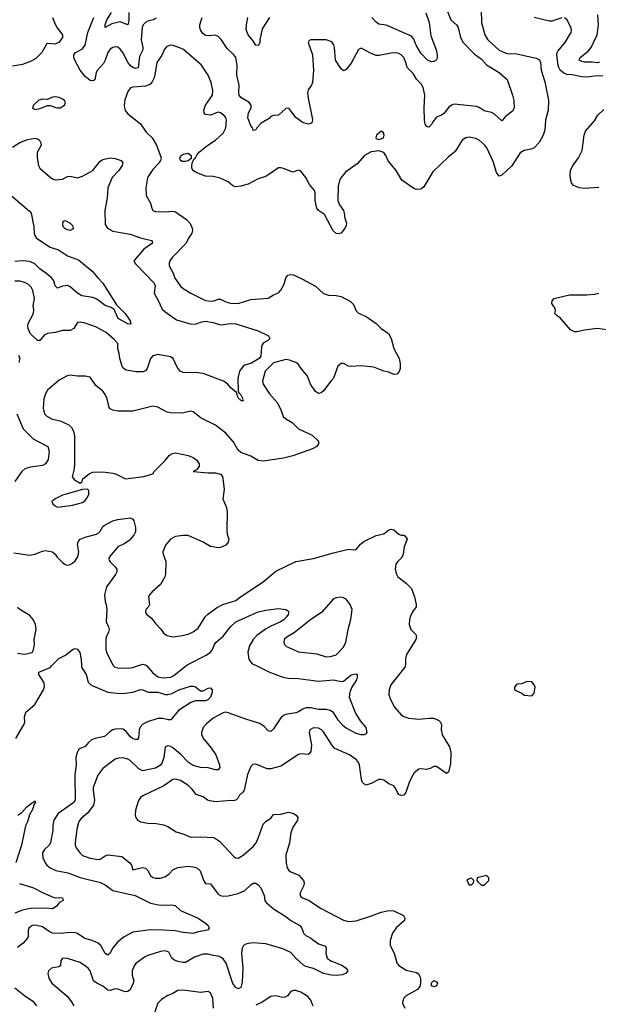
# Model space of a CAD drawing. Header units: inches. Extents: x 2001573 to 2220545, y 644482 to 846830.
# Tile 322 of 656: x 2060948 to 2065560, y 737302 to 745151. Entities that reach past the tile are written whole.
import ezdxf

# ---------------------------------------------------------------- set-up
doc = ezdxf.new("R2010")
doc.units = ezdxf.units.IN
doc.header["$MEASUREMENT"] = 0
doc.layers.add('C0763', color=7, linetype='Continuous')
doc.layers.add('C0764', color=7, linetype='Continuous')

msp = doc.modelspace()

# ---------------------------------------------------------------- linework, layer by layer
at = {"layer": 'C0763', "color": 5}
for points, elevation in [([(2060917.8, 739422.2), (2060985.1, 739534.9), (2060989, 739551), (2060985.8, 739594.2), (2060996.8, 739630), (2061068.3, 739691.7), (2061137.7, 739810), (2061146, 739834), (2061144.2, 739864.2), (2061099.7, 739930), (2061102, 739950), (2061190, 739986.7), (2061202.6, 740000)], 440), ([(2061440.2, 740000), (2061440.8, 739990), (2061478.2, 739930), (2061492.9, 739870), (2061511.6, 739851.6), (2061530, 739841.6), (2061651.7, 739791.7), (2061750, 739780.2), (2061790, 739782), (2061848.9, 739791.1), (2061910, 739812.2), (2061930, 739809.2), (2061971.7, 739791.7), (2062050, 739791.3), (2062110, 739771.3), (2062130, 739770.8), (2062159.9, 739780.1), (2062216.2, 739810), (2062310, 739837.3), (2062330, 739838.7), (2062350, 739833), (2062390, 739802), (2062401.1, 739801.1), (2062410, 739800.5), (2062450, 739821.3), (2062470, 739826), (2062483.1, 739810), (2062481.7, 739790), (2062468, 739750), (2062447.7, 739730), (2062430, 739722.2), (2062350, 739722.6), (2062313.1, 739706.9), (2062214.7, 739645.3), (2062152, 739570), (2062130.6, 739569.4), (2062090, 739580.7), (2062050, 739579.7), (2061966.1, 739553.9), (2061930, 739535), (2061908.5, 739511.5), (2061899.4, 739490), (2061894.5, 739425.5), (2061887, 739413), (2061870, 739412.1), (2061850, 739418.8), (2061830, 739436.8), (2061798, 739478), (2061774.2, 739494.2), (2061750, 739498.6), (2061710, 739495.5), (2061689.7, 739490.3), (2061670, 739477.9), (2061623.3, 739436.7), (2061550, 739421.7), (2061521.8, 739410), (2061496.3, 739390), (2061470, 739356.8), (2061430, 739340.4), (2061416.5, 739330), (2061405, 739310), (2061395.9, 739270), (2061397.3, 739210), (2061387.4, 739132.6), (2061390.2, 738929.8), (2061380.3, 738910), (2061255.8, 738824.2), (2061220.3, 738770), (2061211.5, 738730), (2061212.3, 738690), (2061193.8, 738590), (2061183.2, 738570), (2061145.1, 738534.9), (2061130.3, 738510), (2061133.1, 738470), (2061150, 738430.6), (2061165.3, 738410), (2061192.4, 738390), (2061236.3, 738370), (2061331.2, 738351.2), (2061430, 738312.7), (2061592.8, 738272.8), (2061630, 738255.3), (2061690.6, 738210.6), (2061869.2, 738169.2), (2061990, 738109.2), (2062068.4, 738091.6), (2062155.3, 738095.3), (2062188.7, 738088.7), (2062230.5, 738050), (2062370, 737988.5), (2062430, 737948.4), (2062450.3, 737930), (2062458.4, 737910), (2062446.2, 737893.8), (2062370, 737880.9), (2062330, 737866), (2062250, 737873.6), (2062186.6, 737886.6), (2062094.3, 737894.3), (2061990, 737895.7), (2061850, 737878.5), (2061780.5, 737839.5), (2061730, 737798.9), (2061689.1, 737750), (2061670, 737709.6), (2061650, 737693.6), (2061630, 737706), (2061594.8, 737770), (2061573.7, 737790), (2061526.9, 737810), (2061466.2, 737826.2), (2061410, 737865.7), (2061390, 737872.9), (2061350, 737875.6), (2061270, 737866.8), (2061210.3, 737870.3), (2061183.3, 737883.3), (2061130, 737919.5), (2061070, 737934.2), (2061048.2, 737930), (2061020.9, 737910), (2061015.8, 737890), (2061017, 737843), (2061011.2, 737828.8), (2060974.9, 737790), (2060930, 737755)], 440), ([(2062839.2, 740000), (2062933.6, 739953.7), (2063044.9, 739910), (2063090, 739901.7), (2063170, 739900.6), (2063330, 739879), (2063450, 739889.2), (2063510, 739874.4), (2063530, 739878), (2063590, 739927.7), (2063630, 739937.3), (2063637.3, 739930), (2063639.3, 739910), (2063633.7, 739890), (2063595.3, 739830), (2063578.9, 739790), (2063575.3, 739750), (2063623.6, 739623.6), (2063663, 739563), (2063706.4, 739510), (2063714.4, 739470), (2063704.7, 739455.3), (2063690.2, 739449.8), (2063670.2, 739449.8), (2063630, 739459.7), (2063550, 739504.2), (2063530, 739519.1), (2063490, 739563.5), (2063448.4, 739628.4), (2063424.1, 739644.1), (2063390, 739652.9), (2063330, 739652.1), (2063270, 739664.5), (2063230, 739664.5), (2063204.2, 739655.8), (2063170, 739633.6), (2063150, 739626.3), (2063067.9, 739612.1), (2063050, 739604.2), (2063030, 739585.6), (2062970, 739497), (2062950, 739477), (2062930, 739482.9), (2062897.5, 739517.5), (2062861.7, 739541.7), (2062750, 739575.4), (2062610, 739625.4), (2062590, 739629.8), (2062570, 739625.5), (2062490, 739582), (2062439.6, 739540.4), (2062411.1, 739510), (2062396.9, 739470), (2062398, 739450), (2062415.1, 739415), (2062473, 739350), (2062512, 739290), (2062540.9, 739210), (2062543.6, 739190), (2062530, 739171.5), (2062510, 739171.1), (2062450, 739186), (2062390, 739188.9), (2062330, 739206), (2062290, 739233.3), (2062230, 739296.5), (2062170, 739346), (2062150, 739357.7), (2062130, 739362.4), (2062110, 739355.1), (2062106.7, 739350), (2062097.1, 739270), (2062084.1, 739230), (2062070, 739208.4), (2062030, 739183.7), (2061930, 739162.9), (2061898.6, 739178.6), (2061830, 739246.2), (2061810, 739257.6), (2061770, 739265.7), (2061736.5, 739263.5), (2061710, 739256.2), (2061610, 739180.7), (2061570, 739129.3), (2061534.6, 739030), (2061533, 739007), (2061543.5, 738930), (2061537.8, 738890), (2061491.6, 738828.4), (2061437.9, 738782.1), (2061420.4, 738759.6), (2061402.9, 738697.1), (2061390.2, 738590), (2061390.2, 738570), (2061398.6, 738550), (2061430, 738507), (2061450, 738489), (2061510, 738467.2), (2061570, 738455.9), (2061590, 738459.2), (2061630, 738486.9), (2061650, 738494.4), (2061761.7, 738481.7), (2061824.9, 738430), (2061838.8, 738410), (2061850, 738374), (2061928.2, 738391.8), (2061950, 738387.2), (2061970, 738368.4), (2061990.3, 738330), (2062010, 738312.8), (2062027.4, 738307.4), (2062070, 738308.6), (2062110, 738321.5), (2062138.8, 738341.2), (2062170, 738373.1), (2062210, 738393.4), (2062290, 738402.6), (2062330, 738399.1), (2062352.3, 738392.3), (2062370, 738383.1), (2062385.7, 738365.7), (2062417.3, 738277.3), (2062430, 738265.5), (2062470, 738263.8), (2062530, 738180.3), (2062550, 738168.9), (2062570, 738164.6), (2062610, 738166), (2062690, 738184.6), (2062742.9, 738210), (2062790, 738254), (2062810, 738267), (2062830, 738266.7), (2062850, 738253.7), (2062871, 738231), (2062896.1, 738170), (2062903.1, 738130), (2062914.9, 738110), (2062970, 738062.3), (2063070, 738002.2), (2063110, 737969.3), (2063182, 737930), (2063196.8, 737910), (2063211.3, 737870), (2063230, 737850.2), (2063269.4, 737829.4), (2063330, 737784.7), (2063385.2, 737765.2), (2063390.5, 737750.5), (2063388.2, 737710), (2063399.2, 737670), (2063428.4, 737648.4), (2063514.8, 737614.8), (2063550.5, 737590), (2063563, 737570), (2063550.5, 737550), (2063521.8, 737538.2), (2063470, 737530.7), (2063430, 737534.5), (2063370, 737548), (2063290, 737587.9), (2063230, 737602.3), (2063210, 737614), (2063149.8, 737670), (2063110, 737716.3), (2063045.4, 737745.4), (2062910, 737785.4), (2062810, 737791.2), (2062772.4, 737787.6), (2062750, 737780.3), (2062732, 737770), (2062722, 737750), (2062716.9, 737710), (2062726.3, 737590), (2062721.1, 737478.9), (2062710, 737437), (2062690, 737425.1), (2062670, 737437), (2062647.5, 737467.5), (2062595.2, 737630), (2062570, 737663.9), (2062550, 737677.8), (2062530, 737686.1), (2062490, 737689.9), (2062450, 737701.6), (2062410, 737701.5), (2062341.1, 737678.9), (2062270, 737636.4), (2062250, 737635.5), (2062210, 737642.2), (2062176.4, 737656.4), (2062162, 737670), (2062136.9, 737716.9), (2062110, 737729.7), (2062070, 737723.5), (2061970, 737691.1), (2061942.8, 737677.2), (2061873.2, 737626.8), (2061859.5, 737610), (2061844.2, 737570), (2061845.7, 737534.3), (2061857.3, 737490), (2061852.3, 737470), (2061830, 737418), (2061810, 737403), (2061790, 737402.6), (2061730, 737422.7), (2061710, 737425.1), (2061670, 737413.3), (2061650, 737416), (2061610, 737447.2), (2061562, 737470), (2061537, 737490), (2061511.2, 737570), (2061494, 737590), (2061430, 737636.3), (2061330, 737667.8), (2061290, 737669.3), (2061275.5, 737650), (2061272.2, 737607.8), (2061259.6, 737600.4), (2061202, 737590), (2061178.4, 737570), (2061172.1, 737547.9), (2061180.3, 737510), (2061205.7, 737470), (2061326.4, 737366.4), (2061362.3, 737322.3), (2061378.8, 737290)], 460), ([(2061696.4, 740000), (2061705.5, 739990), (2061730, 739984), (2061810, 739981.8), (2061850, 739988.3), (2061886.7, 740000)], 460), ([(2064021.4, 740000), (2064018.9, 739990), (2063907.4, 739850), (2063892.2, 739810), (2063890.4, 739770), (2063905.5, 739725.5), (2063934.4, 739670), (2063988.4, 739610), (2064010, 739597.6), (2064050, 739583.1), (2064130, 739574), (2064210, 739583.6), (2064250, 739583.1), (2064290, 739565.5), (2064302.4, 739550), (2064310.3, 739530.3), (2064309, 739489), (2064314.9, 739450), (2064375.3, 739355.3), (2064384.3, 739310), (2064380.9, 739219.1), (2064366.2, 739153.8), (2064350, 739142.7), (2064270, 739197), (2064250, 739197.6), (2064219.3, 739180.7), (2064190, 739173.3), (2064150, 739178.7), (2064130, 739176.2), (2064093.8, 739146.2), (2064070.3, 739109.7), (2064052.2, 739070), (2064026, 738990), (2064010.3, 738969.7), (2063990, 738966), (2063970, 738974.5), (2063958.7, 738990), (2063944.8, 739024.7), (2063930, 739042.9), (2063890, 739060.5), (2063849.8, 739089.8), (2063830, 739095.4), (2063810, 739093.7), (2063750, 739061.8), (2063711, 739050), (2063690, 739058.4), (2063680.5, 739070), (2063673.1, 739093.1), (2063657.2, 739210), (2063649.7, 739230), (2063632.6, 739250), (2063577.6, 739290), (2063460.7, 739340.7), (2063441.7, 739361.7), (2063370, 739474.3), (2063354.3, 739490), (2063330, 739502.2), (2063290, 739505.1), (2063261.6, 739490), (2063255.3, 739470), (2063273.1, 739366.9), (2063270, 739318), (2063259.5, 739300.5), (2063247.7, 739292.3), (2063190, 739298.9), (2063170, 739293), (2063030, 739199.3), (2062950, 739179.1), (2062920.6, 739180.6), (2062830, 739215.6), (2062807, 739213), (2062790, 739197.2), (2062764.8, 739135.2), (2062738.3, 739010), (2062726.5, 738993.5), (2062699.1, 738970), (2062690, 738949.2), (2062670, 738928.2), (2062650, 738923.5), (2062630, 738926), (2062510, 738917), (2062463.4, 738923.4), (2062446, 738930), (2062410, 738956.3), (2062354.2, 738974.2), (2062319.4, 739019.4), (2062287.8, 739050), (2062230, 739085.7), (2062190, 739097.7), (2062170, 739094.7), (2062096.5, 739043.5), (2061930, 738965.1), (2061910, 738951.8), (2061894, 738926), (2061870.4, 738850), (2061867.7, 738810), (2061874, 738790), (2061886.8, 738770), (2061910, 738756.3), (2061970, 738745.5), (2062036.9, 738743.1), (2062093.9, 738733.9), (2062130, 738720.3), (2062195.8, 738675.8), (2062257.5, 738657.5), (2062310, 738635.5), (2062390, 738637.8), (2062492, 738632), (2062510, 738624.9), (2062541.5, 738601.5), (2062658.8, 738478.8), (2062670, 738470.7), (2062690, 738467.3), (2062730, 738492.2), (2062810, 738561.1), (2062831.8, 738590), (2062850, 738626.4), (2062890, 738739.3), (2062910, 738760.3), (2062951.8, 738788.2), (2062970, 738814), (2063030, 738816.9), (2063090, 738832.6), (2063130, 738824.4), (2063152.4, 738810), (2063166.4, 738790), (2063161.3, 738770), (2063125.9, 738714.1), (2063110.2, 738670), (2063098.9, 738590), (2063070.2, 738490), (2063071.5, 738428.5), (2063079.7, 738390), (2063094, 738370), (2063110, 738357.8), (2063172.2, 738332.2), (2063210.3, 738290), (2063214.9, 738270), (2063212.2, 738250), (2063183.7, 738190), (2063184.4, 738170), (2063190, 738160.7), (2063202.8, 738150), (2063250, 738132.7), (2063350, 738066), (2063530, 737972.6), (2063570, 737962), (2063631.2, 737968.8), (2063753.6, 738006.4), (2063830, 738035.8), (2063890, 738050.4), (2063930, 738046), (2064006.8, 738010), (2064017.1, 737990), (2064014.4, 737970), (2063947.8, 737912.2), (2063918.9, 737870), (2063900.3, 737810), (2063900.3, 737770), (2063934, 737710), (2063953.7, 737633.7), (2063970, 737610.7), (2064030, 737574.3), (2064110, 737555.8), (2064130, 737542.6), (2064143.5, 737510), (2064143.2, 737470), (2064136.6, 737443.4), (2064120.2, 737419.8), (2064029.2, 737370.8), (2064010.4, 737350), (2064001.6, 737330), (2063999.3, 737310), (2064018.4, 737270)], 480), ([(2061961.6, 740000), (2062006.3, 739946.3), (2062050, 739911.4), (2062090, 739905), (2062152, 739910), (2062177.3, 739922.7), (2062273.3, 740000)], 460), ([(2060932.7, 738810), (2060966, 738830), (2061004.2, 738875.8), (2061049.7, 738910.3), (2061064.1, 738915.9), (2061070, 738924.7), (2061074, 738914), (2061070, 738901.2), (2061063.4, 738896.6), (2061050, 738854), (2061027.1, 738812.9), (2061010, 738756), (2060994.7, 738725.3), (2060962, 738570), (2060918.3, 738430)], 420), ([(2060946.3, 738266.3), (2061058.8, 738230), (2061130, 738192.4), (2061215.6, 738155.6), (2061230, 738150.4), (2061270, 738153.7), (2061290, 738150.3), (2061293.4, 738130), (2061266.6, 738113.4), (2061238, 738082), (2061210, 738063.7), (2061150, 738067.8), (2061035.2, 738064.8), (2060970, 738053.1), (2060910, 738028.7)], 420), ([(2060910, 737432.3), (2060990, 737368.9), (2061050, 737328.5), (2061083.1, 737290)], 440), ([(2062492.3, 737270), (2062487.9, 737347.9), (2062470, 737392.3), (2062450, 737405.1), (2062390, 737396.2), (2062250, 737414.8), (2062210, 737410.9), (2062170, 737387), (2062130, 737372.7), (2062078.4, 737341.6), (2062050.4, 737310), (2062006.4, 737190)], 480), ([(2063287.2, 737287.2), (2063270, 737334.5), (2063243.6, 737363.6), (2063190, 737399.7), (2063150, 737411.6), (2063130, 737411.8), (2063110, 737404.5), (2063081.6, 737370), (2063062.3, 737357.7), (2063044.1, 737355.9), (2062990, 737369.8), (2062950, 737365.6), (2062879.8, 737320.2), (2062830, 737294.2)], 480)]:
    msp.add_lwpolyline(points, dxfattribs=dict(at, elevation=elevation))
for points, elevation in [([(2064990, 739876), (2064950, 739858), (2064910, 739855.3), (2064891.3, 739830), (2064892, 739810), (2064950, 739782.8), (2064970, 739766.8), (2065030, 739762), (2065050, 739782), (2065057.6, 739830), (2065049.4, 739850), (2065030, 739872)], 520), ([(2064670, 738328.7), (2064594, 738310), (2064592, 738290), (2064599.6, 738279.6), (2064630, 738252), (2064650, 738252), (2064688.7, 738290), (2064688.7, 738310)], 520), ([(2064550, 738308), (2064530, 738302), (2064512, 738290), (2064530, 738254), (2064550, 738254), (2064566, 738270), (2064568, 738290)], 520), ([(2064250, 737441.2), (2064230, 737448.7), (2064230, 737474), (2064246, 737490), (2064250, 737492), (2064270, 737482), (2064278, 737470), (2064270, 737449.3)], 480)]:
    msp.add_lwpolyline(points, close=True, dxfattribs=dict(at, elevation=elevation))
at = {"layer": 'C0764', "color": 5}
for points, elevation in [([(2064626.5, 745226.5), (2064629.3, 745130), (2064656.2, 745030), (2064679.7, 744990), (2064769.6, 744909.6), (2064830, 744882), (2064910, 744878.9), (2065064.2, 744844.2), (2065090.3, 744830.3), (2065098.4, 744810), (2065103.9, 744750), (2065135.1, 744655.1), (2065163.1, 744510), (2065159.5, 744430), (2065140.2, 744350), (2065134.7, 744270), (2065121.5, 744230), (2065090, 744171.8), (2065050, 744129.6), (2065021.3, 744118.7), (2064970, 744108.4), (2064938.7, 744090), (2064870, 743986.9), (2064790, 743911.5), (2064770, 743905.1), (2064750, 743934), (2064721, 744021), (2064670.8, 744130), (2064656.9, 744150), (2064610, 744191.2), (2064583.3, 744203.3), (2064530, 744215.8), (2064504, 744210), (2064475.8, 744190), (2064418.5, 744101.5), (2064363.4, 744056.6), (2064241.3, 743938.7), (2064170, 743819), (2064150, 743802.7), (2064139.3, 743800.7), (2064110, 743798), (2064090, 743804.5), (2063993.1, 743873.1), (2063950, 743948), (2063885.1, 744025.1), (2063867.8, 744070), (2063851.7, 744091.7), (2063810, 744106.6), (2063750, 744098.9), (2063696.3, 744070), (2063636.9, 744003.1), (2063545.2, 743934.8), (2063510, 743893.3), (2063496.5, 743870), (2063485.5, 743825.5), (2063484, 743710), (2063496.1, 743676.1), (2063528.7, 743630), (2063535.3, 743610), (2063539.1, 743570), (2063554, 743530), (2063550.6, 743509.4), (2063541, 743490), (2063510.7, 743450), (2063490, 743445.1), (2063470, 743447), (2063448.1, 743468.1), (2063377.4, 743597.4), (2063329.7, 743630), (2063316.2, 743650), (2063303.6, 743710), (2063303.5, 743770), (2063296.8, 743790), (2063258.6, 743838.6), (2063230, 743894), (2063190, 743944.5), (2063170, 743951.8), (2063124.9, 743935.1), (2063050, 743965.4), (2063030, 743971), (2063010, 743969.6), (2062910, 743901.5), (2062850, 743882.9), (2062770, 743840.3), (2062710, 743823), (2062670, 743819.7), (2062648.3, 743828.3), (2062610, 743857.6), (2062546.9, 743886.9), (2062490, 743901), (2062430, 743903.5), (2062359.5, 743930), (2062328, 743950), (2062319.1, 743970), (2062319.7, 743990), (2062324.8, 744015.2), (2062338.4, 744041.6), (2062350, 744050.7), (2062363.1, 744076.9), (2062382, 744098), (2062448.2, 744151.8), (2062510, 744190.3), (2062570, 744246), (2062591.7, 744290), (2062595.4, 744350), (2062590, 744372.3), (2062576.2, 744390), (2062549.7, 744409.7), (2062530, 744415.1), (2062470, 744391.1), (2062430, 744396.9), (2062418, 744410), (2062416.8, 744430), (2062428.8, 744471.2), (2062484, 744550), (2062486.7, 744586.7), (2062473.3, 744650), (2062449.6, 744710), (2062397.6, 744790), (2062253.1, 744913.1), (2062218, 744930), (2062170, 744944.4), (2062150, 744948), (2062121.8, 744938.2), (2062103.2, 744916.8), (2062077.5, 744862.5), (2062040.3, 744810), (2062026.2, 744710), (2062018.1, 744681.9), (2062004.3, 744655.7), (2061984.2, 744635.8), (2061950, 744622), (2061850, 744614.5), (2061830.7, 744609.3), (2061810, 744578), (2061787.1, 744512.9), (2061781.6, 744470), (2061782.4, 744450), (2061790, 744426.8), (2061810, 744400.5), (2061910, 744320.5), (2061955.6, 744255.6), (2062004.9, 744210), (2062038.4, 744150), (2062074.8, 744050), (2062070.7, 744030), (2062059.3, 744010), (2062010, 743958.3), (2061976.5, 743910), (2061967.8, 743890), (2061953.6, 743810), (2061956, 743750), (2061990.2, 743690), (2062000.3, 743650), (2062010, 743630.7), (2062030, 743621.3), (2062110, 743619.7), (2062170, 743623.8), (2062190, 743620.7), (2062279, 743559), (2062305.7, 743525.7), (2062324.1, 743490), (2062326.4, 743470), (2062320.8, 743450), (2062294.7, 743410), (2062276.1, 743370), (2062163.1, 743256.9), (2062143.9, 743230), (2062138.8, 743210), (2062140.2, 743190), (2062170.7, 743130.7), (2062184, 743090), (2062230, 743026.1), (2062250, 743007.9), (2062311.8, 742970), (2062430, 742914), (2062473.5, 742906.5), (2062498.4, 742910), (2062530, 742922.8), (2062550, 742924), (2062590, 742902.9), (2062627.5, 742892.5), (2062690, 742890.2), (2062790, 742921.3), (2062930, 742932.4), (2062970, 742957.1), (2063010, 742974.9), (2063030, 742994), (2063055.8, 743044.2), (2063070, 743094.8), (2063084.6, 743115.4), (2063110, 743120.4), (2063130, 743116.4), (2063202.6, 743082.6), (2063306.2, 743026.2), (2063370, 742969.1), (2063410, 742956.5), (2063470, 742952.4), (2063510, 742943.8), (2063583.7, 742903.7), (2063610, 742880.7), (2063631.3, 742831.3), (2063650, 742812.2), (2063710, 742784.2), (2063790, 742730.3), (2063829.1, 742689.1), (2063888.2, 742650), (2063910.3, 742610), (2063930.3, 742530), (2063971.6, 742450), (2063980.8, 742410), (2063981.1, 742370), (2063973.3, 742346.7), (2063955.1, 742324.9), (2063930, 742322.9), (2063890, 742342.4), (2063849.8, 742349.8), (2063770, 742380.7), (2063667.3, 742392.7), (2063590, 742386), (2063569.1, 742389.1), (2063530, 742411.5), (2063510, 742411.2), (2063483.7, 742390), (2063450, 742293.2), (2063427.3, 742270), (2063370, 742193.2), (2063350, 742177.2), (2063330, 742172.7), (2063306.2, 742186.2), (2063266.7, 742246.7), (2063242, 742310), (2063191.3, 742370), (2063170, 742402.7), (2063150, 742419.6), (2063098.2, 742438.2), (2063070, 742443.5), (2062970, 742416.3), (2062903.6, 742350), (2062883.2, 742270), (2062890, 742244.9), (2062938.4, 742170), (2063000.7, 742100.7), (2063026.7, 742050), (2063049.2, 741989.2), (2063068.4, 741970), (2063120.5, 741940.5), (2063170.3, 741890.3), (2063279.9, 741839.9), (2063330, 741790.8), (2063330.5, 741770), (2063317.3, 741750), (2063282.8, 741730), (2063126, 741673.9), (2063050, 741655), (2062890, 741631.9), (2062850, 741636.5), (2062790, 741672), (2062710, 741700.7), (2062690, 741719.5), (2062649.8, 741790), (2062590, 741854.7), (2062510, 741918.7), (2062395.2, 741975.2), (2062330, 742026.6), (2062310, 742031.6), (2062246.3, 742013.7), (2062150, 742016.8), (2062123.4, 742023.4), (2062050, 742062.2), (2062010, 742070.6), (2061850, 742029.6), (2061730, 742031.1), (2061690, 742037.4), (2061670, 742049.6), (2061661, 742061), (2061645, 742130), (2061630, 742164.7), (2061610, 742189.7), (2061554.6, 742234.6), (2061510, 742300.5), (2061470.8, 742310.8), (2061408.6, 742308.6), (2061350, 742316.4), (2061327.1, 742312.9), (2061263.1, 742276.9), (2061170, 742198), (2061153.7, 742170), (2061139.5, 742130), (2061134.2, 742054.2), (2061146, 742010), (2061164, 741990), (2061207.7, 741967.7), (2061270, 741954.6), (2061341.1, 741921.1), (2061361.1, 741901.1), (2061377, 741870), (2061384.9, 741830), (2061385.3, 741610), (2061381.6, 741570), (2061366.2, 741506.2), (2061383.9, 741483.9), (2061430, 741456.3), (2061446, 741470), (2061452, 741490), (2061461, 741499), (2061505.6, 741534.4), (2061530, 741544.4), (2061610, 741546.4), (2061690, 741535.5), (2061712, 741530), (2061791.1, 741491.1), (2061938, 741510), (2062009.1, 741530.9), (2062019, 741550), (2062110, 741639.3), (2062141.2, 741678.8), (2062165.6, 741694.4), (2062190, 741698), (2062290, 741678.3), (2062330, 741661.5), (2062359.4, 741639.4), (2062378, 741610), (2062378.8, 741590), (2062357.5, 741562.5), (2062332, 741550), (2062450, 741540.3), (2062510, 741540.3), (2062547.6, 741527.6), (2062563.8, 741510), (2062577.4, 741410), (2062566.4, 741330), (2062593.4, 741270), (2062602, 741230), (2062598.5, 741078.6), (2062602, 741050), (2062614.6, 741010), (2062610, 740986.6), (2062590, 740962.9), (2062550, 740943), (2062530, 740942), (2062470, 740953), (2062410, 740986), (2062290, 741038.6), (2062250, 741039.8), (2062190, 741030.6), (2062150.4, 741010), (2062110, 740961.2), (2062090.4, 740910), (2062092.7, 740890), (2062111.8, 740831.8), (2062109.2, 740730), (2062104.4, 740710), (2062070.2, 740649.8), (2062003, 740590), (2061984.9, 740570), (2061975.5, 740550), (2061983.8, 740490), (2061972, 740468), (2061954, 740450), (2061950, 740426), (2061962.8, 740410), (2061999.9, 740379.9), (2062030, 740337.3), (2062072.3, 740292.3), (2062097.5, 740257.5), (2062122.9, 740242.9), (2062169.6, 740230.4), (2062230, 740238.7), (2062290, 740253.7), (2062330, 740270.4), (2062370, 740300.4), (2062426, 740390), (2062444, 740410), (2062516.9, 740463.1), (2062567, 740490), (2062670, 740522.2), (2062708.2, 740551.8), (2062890, 740670.2), (2062990, 740755.9), (2063150, 740831.8), (2063290, 740856.5), (2063450, 740902), (2063570, 740930.4), (2063610, 740925.5), (2063630, 740928.2), (2063665.6, 740970), (2063690, 740990.3), (2063790, 741038.4), (2063850, 741053.4), (2063890, 741084), (2063910, 741090.6), (2063930, 741084), (2063970, 741050.8), (2063990, 741041), (2064010, 741041), (2064016.8, 741036.8), (2064030, 741024.7), (2064037.3, 741010), (2064012.7, 740950), (2064006, 740890), (2063994.7, 740865.3), (2063958.8, 740830), (2063946, 740810), (2063940.7, 740770), (2063950.6, 740730), (2063962.8, 740710), (2064030, 740659.3), (2064070, 740616.3), (2064095.3, 740550), (2064108.9, 740490), (2064107.2, 740470), (2064079.6, 740430), (2064063.2, 740396.8), (2064054.9, 740370), (2064051.5, 740330), (2064066, 740290), (2064106.7, 740250), (2064112.2, 740230), (2064104.6, 740210), (2064031.6, 740090), (2064024.2, 740055.8), (2064024, 740010), (2064021.4, 740000)], 480), ([(2064330, 745290.8), (2064383.8, 745150), (2064430.1, 745110.1), (2064442.9, 745090), (2064461.1, 745010), (2064482, 744970), (2064570, 744880.3), (2064630, 744836.5), (2064670, 744791.8), (2064770, 744730.3), (2064834.6, 744674.6), (2064876.9, 744550), (2064886.6, 744506.6), (2064890.3, 744450), (2064876.5, 744423.5), (2064821.6, 744378.4), (2064790, 744345.2), (2064730, 744401.7), (2064710, 744412.2), (2064650, 744423.8), (2064610, 744452.1), (2064590, 744460.3), (2064410, 744478), (2064390, 744471.2), (2064370, 744453), (2064330, 744404.2), (2064310, 744389.6), (2064270, 744373.6), (2064241.5, 744338.5), (2064230, 744315.1), (2064210, 744294.5), (2064190, 744299.3), (2064179.7, 744319.7), (2064174.7, 744350), (2064170.9, 744449.1), (2064176.3, 744550), (2064163, 744610), (2064150, 744635.6), (2064110, 744676.2), (2064083.6, 744723.6), (2064036.9, 744770), (2064026.6, 744810), (2064010, 744849.6), (2063990, 744871.2), (2063970, 744882.6), (2063950, 744886.9), (2063910, 744884), (2063813.4, 744866.6), (2063790, 744867.2), (2063745.3, 744885.3), (2063670, 744925.1), (2063650, 744915.1), (2063590, 744803.6), (2063550, 744755.1), (2063530, 744742.7), (2063510, 744759), (2063466.6, 744830), (2063458.3, 744930), (2063452.1, 744952.1), (2063434.9, 744974.9), (2063390, 744989.6), (2063268.5, 744991.5), (2063254.4, 744985.6), (2063246.8, 744970), (2063282, 744870), (2063290.4, 744750), (2063281.5, 744650), (2063273.8, 744630), (2063247.8, 744592.2), (2063242.7, 744570), (2063247, 744527), (2063279.2, 744370), (2063282, 744350), (2063277.6, 744330), (2063270, 744323.5), (2063250, 744319.7), (2063208.9, 744328.9), (2063150, 744371.8), (2063099.1, 744439.1), (2063090, 744446), (2063070, 744443.7), (2063010, 744391.6), (2062970, 744387.3), (2062950, 744379.5), (2062936.2, 744363.8), (2062873.3, 744326.7), (2062839.1, 744290), (2062830, 744274), (2062810, 744268.7), (2062803.7, 744290), (2062790, 744306), (2062767.2, 744370), (2062771.8, 744410), (2062793.5, 744450), (2062792.3, 744470), (2062774.8, 744494.8), (2062711.6, 744530), (2062698.5, 744550), (2062695.3, 744570), (2062698.6, 744630), (2062678, 744710), (2062680.4, 744790), (2062669.7, 744850), (2062655.8, 744870), (2062602.5, 744922.5), (2062554.6, 744994.6), (2062530, 745018.7), (2062508.2, 745028.2), (2062450, 745024), (2062430, 745026.6), (2062405.1, 745045.1), (2062389.5, 745070), (2062382.9, 745090), (2062383.6, 745110), (2062402.7, 745170)], 460), ([(2061209.4, 745169.4), (2061230, 745116.3), (2061245.8, 745085.8), (2061290.5, 745030), (2061290.4, 745009.6), (2061261, 744970), (2061230, 744955.1), (2061170, 744961.2), (2061162.5, 744957.5), (2061124.2, 744890), (2061076.9, 744843.1), (2061038.9, 744821.1), (2060970, 744794.5), (2060890, 744782)], 460), ([(2062035.3, 745164.7), (2062012, 745150), (2061970, 745139.9), (2061951.5, 745130), (2061932.9, 745110), (2061923.7, 745090), (2061917.1, 744990), (2061930.1, 744930), (2061929.4, 744910.6), (2061903.1, 744856.9), (2061891.3, 744768.7), (2061870, 744762.2), (2061850, 744769.3), (2061830, 744785.7), (2061810, 744813.1), (2061770, 744890.8), (2061750, 744916.5), (2061730, 744931.8), (2061710, 744935.8), (2061690, 744930.8), (2061670, 744916.1), (2061650.1, 744889.9), (2061630.1, 744830), (2061616.6, 744803.4), (2061567.6, 744750), (2061556.8, 744730), (2061547.3, 744672.7), (2061530, 744663.1), (2061510, 744667.6), (2061470, 744697.7), (2061429.8, 744750), (2061386.6, 744830), (2061380.5, 744850), (2061380.7, 744870), (2061391.6, 744888.4), (2061450, 744920.4), (2061470, 744947.7), (2061491.6, 745050), (2061538.4, 745170)], 460), ([(2061819.4, 745210), (2061817.2, 745142.8), (2061810, 745109.5), (2061750, 745133.2), (2061682.6, 745117.4), (2061630, 745089.6), (2061629.2, 745110), (2061643.8, 745150), (2061679.4, 745210)], 440), ([(2062939.6, 745170), (2062881.1, 745078.9), (2062861.6, 744990), (2062861.6, 744970), (2062854, 744950), (2062850, 744945.2), (2062830, 744949.4), (2062806.4, 744986.4), (2062769.7, 745030), (2062752.8, 745070), (2062754.8, 745110), (2062765.8, 745170)], 440), ([(2064186.6, 745206.6), (2064211.3, 745130), (2064224, 745024), (2064268.1, 744910), (2064275.5, 744870), (2064275, 744845), (2064267.1, 744830), (2064250, 744817), (2064230, 744816), (2064197.7, 744830), (2064145.5, 744885.5), (2064108.9, 744948.9), (2064090, 744996.5), (2064070, 745020.5), (2063870, 745107.1), (2063810, 745116.8), (2063790.6, 745130.6), (2063755.4, 745170)], 440), ([(2065270, 745167), (2065190, 745138.7), (2065170, 745138.9), (2065049.2, 745170)], 480), ([(2065596, 744704), (2065530, 744702), (2065470, 744694.2), (2065430, 744695), (2065351.7, 744711.7), (2065310, 744714.3), (2065284.2, 744724.2), (2065256.8, 744750), (2065245.4, 744770), (2065239.1, 744790), (2065229.5, 744870.5), (2065231.4, 744888.6), (2065238.3, 744901.7), (2065294.3, 744965.7), (2065344.2, 745050), (2065347.6, 745070), (2065341.6, 745090), (2065311.5, 745151.5), (2065290, 745166)], 480), ([(2065570, 744813.4), (2065550, 744808.8), (2065510, 744814), (2065450, 744812.3), (2065430, 744817.2), (2065406.6, 744830), (2065416, 744850), (2065480.5, 744899.5), (2065503.4, 744930), (2065549.9, 745030), (2065561.1, 745110), (2065556.9, 745190)], 460), ([(2065565.7, 743814.3), (2065450, 743806.9), (2065410, 743811.8), (2065363, 743830), (2065346, 743850), (2065341.3, 743870), (2065335.8, 743915.8), (2065338.4, 743950), (2065355, 743985), (2065402.3, 744050), (2065430.8, 744109.2), (2065446.8, 744230), (2065457.4, 744262.6), (2065530, 744344.9), (2065556.4, 744390), (2065604, 744436)], 480), ([(2060890, 744135.6), (2060948.4, 744171.6), (2061010, 744197.4), (2061070, 744206.4), (2061090, 744200.4), (2061104.9, 744190), (2061115.5, 744170), (2061119.1, 744150), (2061088.4, 744091.6), (2061087.2, 744050), (2061098.7, 743990), (2061110, 743968.2), (2061190, 743896.4), (2061210, 743882.4), (2061230, 743875.3), (2061290, 743881.3), (2061330, 743900.4), (2061350, 743904.6), (2061410, 743891.5), (2061450, 743903.2), (2061531.7, 743948.3), (2061590, 744024.6), (2061610, 744036.9), (2061670, 744050.2), (2061710, 744045.8), (2061758, 744030), (2061770.3, 744010), (2061764.2, 743990), (2061737.2, 743950), (2061686.1, 743893.9), (2061650.2, 743810), (2061645.8, 743730), (2061627.8, 743630), (2061630, 743518), (2061648.5, 743490), (2061690, 743466.7), (2061830, 743442.8), (2061910, 743413), (2061998, 743390), (2062003.5, 743383.5), (2062005.5, 743370), (2061937.6, 743322.4), (2061858, 743230), (2061870, 743206), (2062019, 743050), (2062027.2, 743030), (2062019.8, 742970), (2062053, 742913), (2062083.7, 742843.7), (2062104.3, 742824.3), (2062199, 742759), (2062305.8, 742725.8), (2062350, 742723.7), (2062390, 742740.3), (2062430, 742748.2), (2062490, 742738.4), (2062550, 742719), (2062629.9, 742730.1), (2062670, 742726.7), (2062848.4, 742670), (2062930.2, 742630), (2062942.3, 742610), (2062926.2, 742593.8), (2062888.6, 742571.4), (2062880.4, 742559.6), (2062875.4, 742544.6), (2062871.6, 742470), (2062857.4, 742450), (2062791.6, 742410), (2062742.8, 742397.2), (2062730.2, 742389.8), (2062700.3, 742350), (2062688.1, 742291.9), (2062690.4, 742190.4), (2062695.5, 742175.5), (2062710, 742161), (2062726, 742130), (2062723.6, 742123.6), (2062730.4, 742109.6), (2062716.4, 742116.4), (2062710, 742114), (2062704.4, 742124.4), (2062694, 742130), (2062683.7, 742150), (2062678, 742178), (2062630, 742215.6), (2062601.3, 742250), (2062571.5, 742270), (2062411.7, 742331.7), (2062350, 742338.5), (2062270, 742336.5), (2062250, 742339.1), (2062228.5, 742348.5), (2062202.7, 742382.7), (2062172.5, 742450), (2062150, 742464.5), (2062050, 742483.1), (2062010, 742472.4), (2061991.3, 742450), (2061964.2, 742370), (2061950, 742351.6), (2061930, 742343), (2061876.2, 742343.8), (2061796.2, 742356.2), (2061773.6, 742373.6), (2061764.5, 742390), (2061745.1, 742450), (2061741.3, 742490), (2061729.6, 742530.4), (2061729.2, 742569.2), (2061702, 742602), (2061636.8, 742656.8), (2061598.9, 742678.9), (2061559.5, 742699.5), (2061470, 742732.7), (2061430, 742739.7), (2061410, 742736.3), (2061397.3, 742722.7), (2061379.5, 742690), (2061350, 742672.4), (2061290, 742674), (2061230, 742658.4), (2061169.3, 742650.7), (2061143.4, 742636.6), (2061110, 742593.2), (2061090, 742594), (2061032.3, 742650), (2061016.3, 742690), (2061013, 742710), (2061016.9, 742730), (2061058.4, 742810), (2061061.3, 742841.3), (2061056.9, 742870), (2061066.9, 742930), (2061051.8, 742991.8), (2061039.6, 743019.6), (2061019.3, 743039.3), (2060990, 743056), (2060950, 743066.4), (2060910, 743067.4)], 460), ([(2060881.1, 743750), (2061026.2, 743626.2), (2061039.5, 743610), (2061061.1, 743501.1), (2061062.6, 743450), (2061068, 743430), (2061082.6, 743410), (2061190, 743337.6), (2061256.2, 743316.2), (2061329.2, 743270), (2061417.6, 743237.6), (2061527.1, 743147.1), (2061570, 743092.8), (2061610, 743051.6), (2061718.7, 742878.7), (2061790, 742809.1), (2061829.1, 742750), (2061834.5, 742725.5), (2061810, 742726.3), (2061732.9, 742770), (2061701.6, 742841.6), (2061676, 742856), (2061630, 742872.7), (2061563.4, 742923.4), (2061530, 742935.9), (2061443, 742950), (2061409.8, 742970), (2061350, 743022.4), (2061330, 743032), (2061290, 743027.1), (2061249.3, 743010), (2061230.9, 743030.9), (2061219.4, 743070), (2061205, 743090), (2061165.6, 743125.6), (2061110, 743165.7), (2061070, 743204.1), (2061030, 743224.3), (2060970, 743229.9), (2060910, 743223)], 440), ([(2065630, 742678.9), (2065550, 742688.7), (2065450, 742677.1), (2065390, 742662.5), (2065370, 742664.1), (2065339.8, 742679.8), (2065256, 742776), (2065232.7, 742790), (2065214, 742810), (2065219, 742830), (2065216, 742850), (2065189.5, 742890), (2065193.6, 742910), (2065207.6, 742930), (2065330, 742958.7), (2065470, 742957.7), (2065530, 742962.3), (2065563.7, 742970)], 480), ([(2060938.1, 742478.1), (2060948.4, 742450), (2060940.4, 742419.6)], 460), ([(2060924.8, 742010), (2060977.1, 741890), (2061055.8, 741810), (2061171.6, 741750), (2061183.6, 741710), (2061174.3, 741645.7), (2061152.9, 741610), (2061130, 741596.2), (2061034.5, 741585.5), (2060988.9, 741570), (2060964.5, 741550), (2060910, 741471.2)], 460), ([(2060900.3, 740900.3), (2061030, 740883.7), (2061070, 740889.3), (2061130, 740915), (2061150, 740919), (2061208.4, 740908.4), (2061230, 740890.7), (2061245.8, 740865.8), (2061290, 740823), (2061310, 740808), (2061330, 740803.1), (2061350, 740807.4), (2061370, 740819), (2061390, 740837.4), (2061412.4, 740870), (2061419.8, 740910), (2061409.8, 740970), (2061415.4, 740990), (2061430.8, 741009.2), (2061470, 741026.9), (2061550, 741046.3), (2061570, 741055.3), (2061590, 741074.4), (2061611.1, 741110), (2061621, 741118.9), (2061690, 741157.2), (2061730, 741168.2), (2061830, 741179.6), (2061849.2, 741169.2), (2061856.7, 741156.7), (2061870, 741102.8), (2061870, 741069.6), (2061858.3, 741041.7), (2061820.3, 740999.7), (2061785, 740975), (2061730, 740949.9), (2061663.4, 740870), (2061658.3, 740850), (2061662.1, 740842.1), (2061670, 740828.3), (2061710.2, 740790), (2061722, 740770), (2061722.2, 740750), (2061712, 740728), (2061638.9, 740630), (2061625.5, 740565.5), (2061628.8, 740510), (2061637.1, 740490), (2061643.7, 740450), (2061638.7, 740350), (2061656.5, 740310), (2061660.3, 740290), (2061655.8, 740270), (2061637, 740230), (2061633.7, 740210), (2061635.5, 740130), (2061643.2, 740103.2), (2061687.2, 740010), (2061696.4, 740000)], 460), ([(2060930, 740101.3), (2060985.8, 740094.2), (2061036.6, 740103.4), (2061049.8, 740110.2), (2061058.2, 740130), (2061065, 740170), (2061063.1, 740210), (2061080.2, 740290), (2061075.2, 740330), (2061054.9, 740370), (2061030, 740402.2), (2060950, 740450.8), (2060930, 740466.3)], 460), ([(2062273.3, 740000), (2062288.1, 740011.9), (2062434.8, 740085.2), (2062469.7, 740110), (2062485.3, 740130), (2062500.7, 740170), (2062515.3, 740190), (2062570, 740237.2), (2062630, 740314.9), (2062671.2, 740350), (2062850.2, 740430.2), (2062910, 740444.5), (2063010, 740457.8), (2063068.8, 740448.8), (2063082.4, 740442.4), (2063092.4, 740430), (2063087, 740410), (2063075.2, 740390), (2063052.8, 740367.2), (2063026, 740350), (2062950, 740316.8), (2062907.5, 740292.5), (2062837.6, 740242.4), (2062809.1, 740210.9), (2062780, 740160), (2062766, 740110), (2062774, 740054), (2062799.5, 740019.5), (2062839.2, 740000)], 460), ([(2061202.6, 740000), (2061259.9, 740060.1), (2061313.4, 740086.6), (2061370, 740131.6), (2061390, 740138.4), (2061410, 740133), (2061426.4, 740106.4), (2061437.2, 740050), (2061440.2, 740000)], 440), ([(2061886.7, 740000), (2061930, 740013.8), (2061950, 740009.1), (2061960.9, 740000.9), (2061961.6, 740000)], 460)]:
    msp.add_lwpolyline(points, dxfattribs=dict(at, elevation=elevation))
for points, elevation in [([(2061230, 744536.2), (2061210, 744532.7), (2061170, 744516), (2061130, 744516.9), (2061102, 744510), (2061057.3, 744470), (2061051, 744450), (2061059.8, 744439.8), (2061074.8, 744434.8), (2061110, 744442.6), (2061170, 744466.7), (2061190, 744467), (2061244.7, 744450), (2061270, 744448.8), (2061305.2, 744470), (2061314.5, 744490), (2061302.7, 744510), (2061290, 744518.4), (2061262, 744530)], 480), ([(2063830, 744262), (2063791.3, 744230), (2063787.3, 744210), (2063790, 744204.7), (2063810, 744196), (2063830, 744201), (2063848, 744210), (2063852.3, 744230), (2063848, 744250)], 480), ([(2062270, 744021.6), (2062242, 744022), (2062229.2, 744030), (2062223.7, 744050), (2062235.1, 744070), (2062250, 744080.4), (2062290, 744088.2), (2062316.3, 744070), (2062314, 744046), (2062290, 744027.3)], 480), ([(2061350, 743471.6), (2061330, 743475.6), (2061307.2, 743487.2), (2061297, 743497), (2061292, 743510), (2061294.2, 743545.8), (2061310, 743551.6), (2061351.3, 743530), (2061368, 743510), (2061373.2, 743490), (2061370, 743480.9)], 440), ([(2061489.4, 741409.4), (2061450, 741405.1), (2061327.1, 741372.9), (2061290, 741361.7), (2061230, 741333), (2061204, 741310), (2061213, 741293), (2061230, 741276), (2061250, 741266), (2061270, 741266.8), (2061370, 741281.6), (2061450, 741303.1), (2061470, 741318.4), (2061490, 741345.5), (2061499.7, 741370), (2061498.9, 741398.9)], 480), ([(2063510, 740546.6), (2063470, 740543.6), (2063450, 740533.3), (2063354.5, 740425.5), (2063270.1, 740369.9), (2063136.1, 740263.9), (2063077.1, 740230), (2063057.1, 740210), (2063052.7, 740190), (2063058, 740170), (2063075.4, 740155.4), (2063170, 740112.6), (2063315.9, 740095.9), (2063390, 740072.6), (2063426.3, 740073.7), (2063470, 740088), (2063530, 740150.3), (2063548.4, 740190), (2063566, 740290), (2063588.7, 740370), (2063599.5, 740450), (2063582.7, 740490), (2063550, 740532.7), (2063530, 740543.7)], 480)]:
    msp.add_lwpolyline(points, close=True, dxfattribs=dict(at, elevation=elevation))

doc.saveas('drawing.dxf')
